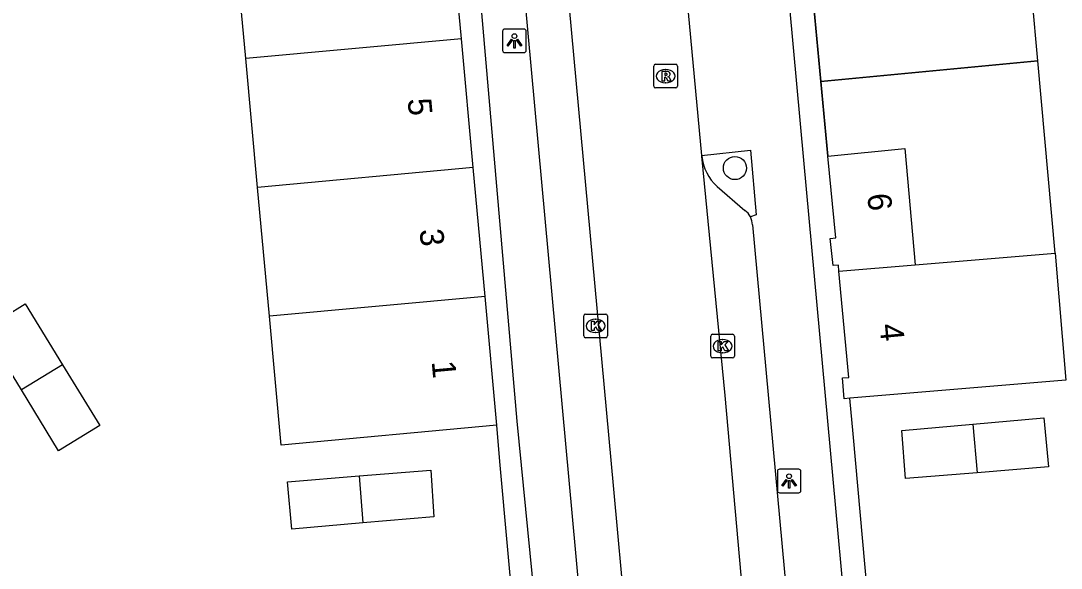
# Model space of a CAD drawing. Extents: x 160379 to 161131, y 383940 to 384849.
# Drawn here: x 160578.08 to 160622.08, y 384516.19 to 384539.34 of the extents above; entities that cross this region are included whole.
import ezdxf

# ---------------------------------------------------------------- set-up
doc = ezdxf.new("R2010")
doc.units = 0
for name, color, linetype in [('IMGEO_Boom', 7, 'Continuous'), ('IMGEO_Erf', 7, 'Continuous'), ('IMGEO_Kolk', 7, 'Continuous'), ('IMGEO_Lichtpunt', 7, 'Continuous'), ('IMGEO_Pand', 7, 'Continuous'), ('IMGEO_Pand_nummerreeks', 7, 'Continuous'), ('IMGEO_Pand_overbouw', 7, 'Continuous'), ('IMGEO_Parkeervlak_open', 7, 'Continuous'), ('IMGEO_Rijbaan_lokaal_open', 7, 'Continuous'), ('IMGEO_Rioolput', 7, 'Continuous'), ('IMGEO_Voetpad_open', 7, 'Continuous')]:
    doc.layers.add(name, color=color, linetype=linetype)

msp = doc.modelspace()

# ---------------------------------------------------------------- linework, layer by layer
at = {"layer": 'IMGEO_Boom'}
msp.add_circle((160608.283, 384533.113), 0.489, dxfattribs=at)
at = {"layer": 'IMGEO_Erf'}
for points in [[(160612.221, 384533.608), (160611.92, 384536.772), (160611.62, 384539.935)], [(160614.292, 384510.718), (160613.279, 384521.869), (160613.146, 384523.374)], [(160599.373, 384509.341), (160598.334, 384520.705), (160598.213, 384522.234)]]:
    msp.add_lwpolyline(points, dxfattribs=at)
at = {"layer": 'IMGEO_Kolk'}
for p, q in [((160601.89, 384526.009), (160601.89, 384526.861)), ((160601.965, 384526.935), (160602.817, 384526.935)), ((160602.378, 384526.715), (160602.403, 384526.715)), ((160602.891, 384526.861), (160602.891, 384526.009)), ((160602.817, 384525.935), (160601.965, 384525.935)), ((160602.401, 384526.155), (160602.376, 384526.155)), ((160607.261, 384525.156), (160607.261, 384526.008)), ((160607.336, 384526.082), (160608.188, 384526.082)), ((160607.749, 384525.862), (160607.774, 384525.862)), ((160608.262, 384526.008), (160608.262, 384525.156)), ((160607.772, 384525.302), (160607.747, 384525.302)), ((160608.188, 384525.082), (160607.336, 384525.082))]:
    msp.add_line(p, q, dxfattribs=at)
for points in [[(160601.89, 384526.009), (160601.89, 384526.861)], [(160601.965, 384526.935), (160602.817, 384526.935)], [(160602.211, 384526.635), (160602.334, 384526.635), (160602.334, 384526.484), (160602.464, 384526.635), (160602.628, 384526.635), (160602.482, 384526.484), (160602.635, 384526.235), (160602.483, 384526.235), (160602.398, 384526.399), (160602.334, 384526.332), (160602.334, 384526.235), (160602.211, 384526.235), (160602.211, 384526.635)], [(160602.891, 384526.861), (160602.891, 384526.009)], [(160602.817, 384525.935), (160601.965, 384525.935)], [(160607.261, 384525.156), (160607.261, 384526.008)], [(160607.336, 384526.082), (160608.188, 384526.082)], [(160607.582, 384525.782), (160607.705, 384525.782), (160607.705, 384525.631), (160607.835, 384525.782), (160607.999, 384525.782), (160607.853, 384525.631), (160608.006, 384525.382), (160607.854, 384525.382), (160607.769, 384525.546), (160607.705, 384525.479), (160607.705, 384525.382), (160607.582, 384525.382), (160607.582, 384525.782)], [(160608.262, 384526.008), (160608.262, 384525.156)], [(160608.188, 384525.082), (160607.336, 384525.082)]]:
    msp.add_lwpolyline(points, dxfattribs=at)
for centre, start, end in [((160601.967, 384526.859), 91.552, 178.448), ((160601.967, 384526.859), 91.552, 178.448), ((160602.815, 384526.859), 1.552, 88.448), ((160602.815, 384526.859), 1.552, 88.448), ((160601.967, 384526.011), 181.552, 268.448), ((160601.967, 384526.011), 181.552, 268.448), ((160602.815, 384526.011), 271.552, 358.448), ((160602.815, 384526.011), 271.552, 358.448), ((160607.338, 384526.006), 91.552, 178.448), ((160607.338, 384526.006), 91.552, 178.448), ((160608.186, 384526.006), 1.552, 88.448), ((160608.186, 384526.006), 1.552, 88.448), ((160607.338, 384525.158), 181.552, 268.448), ((160607.338, 384525.158), 181.552, 268.448), ((160608.186, 384525.158), 271.552, 358.448), ((160608.186, 384525.158), 271.552, 358.448)]:
    msp.add_arc(centre, 0.0765, start, end, dxfattribs=at)
for centre, major_axis, ratio, start_param, end_param in [((160602.377, 384526.435), (-0.387, 0.002), 0.722429, 4.712389, 7.853982), ((160602.402, 384526.435), (-0.39, 0.002), 0.717154, 1.570796, 4.712389), ((160607.748, 384525.582), (-0.387, 0.002), 0.722429, 4.712389, 7.853982), ((160607.773, 384525.582), (-0.39, 0.002), 0.717154, 1.570796, 4.712389)]:
    msp.add_ellipse(centre, major_axis=major_axis, ratio=ratio, start_param=start_param, end_param=end_param, dxfattribs=at)
at = {"layer": 'IMGEO_Lichtpunt'}
for p, q in [((160599.362, 384538.99), (160598.554, 384538.99)), ((160599.362, 384538.99), (160598.554, 384538.99)), ((160598.46, 384538.895), (160598.46, 384538.088)), ((160598.46, 384538.895), (160598.46, 384538.088)), ((160599.456, 384538.088), (160599.456, 384538.895)), ((160599.456, 384538.088), (160599.456, 384538.895)), ((160598.554, 384537.994), (160599.362, 384537.994)), ((160598.554, 384537.994), (160599.362, 384537.994)), ((160610.079, 384520.28), (160610.079, 384519.473)), ((160610.079, 384520.28), (160610.079, 384519.473)), ((160610.981, 384520.375), (160610.173, 384520.375)), ((160610.981, 384520.375), (160610.173, 384520.375)), ((160611.075, 384519.473), (160611.075, 384520.28)), ((160611.075, 384519.473), (160611.075, 384520.28)), ((160610.173, 384519.379), (160610.981, 384519.379)), ((160610.173, 384519.379), (160610.981, 384519.379))]:
    msp.add_line(p, q, dxfattribs=at)
for points in [[(160598.834, 384538.559), (160598.873, 384538.531), (160598.685, 384538.269), (160598.647, 384538.296), (160598.834, 384538.559)], [(160598.936, 384538.511), (160598.983, 384538.511), (160598.983, 384538.189), (160598.936, 384538.189), (160598.936, 384538.511)], [(160599.046, 384538.531), (160599.084, 384538.558), (160599.271, 384538.296), (160599.232, 384538.268), (160599.046, 384538.531)], [(160610.453, 384519.944), (160610.492, 384519.916), (160610.304, 384519.654), (160610.266, 384519.681), (160610.453, 384519.944)], [(160610.555, 384519.896), (160610.602, 384519.896), (160610.602, 384519.574), (160610.555, 384519.574), (160610.555, 384519.896)], [(160610.665, 384519.916), (160610.703, 384519.943), (160610.89, 384519.681), (160610.851, 384519.653), (160610.665, 384519.916)]]:
    msp.add_lwpolyline(points, dxfattribs=at)
for centre in [(160598.959, 384538.693), (160610.578, 384520.078)]:
    msp.add_circle(centre, 0.0994, dxfattribs=at)
for centre, start, end in [((160598.554, 384538.895), 90, 180), ((160598.554, 384538.895), 90, 180), ((160599.362, 384538.895), 0, 90), ((160599.362, 384538.895), 0, 90), ((160598.554, 384538.088), 180, 270), ((160598.554, 384538.088), 180, 270), ((160599.362, 384538.088), 270, 0), ((160599.362, 384538.088), 270, 360), ((160610.173, 384520.28), 90, 180), ((160610.173, 384520.28), 90, 180), ((160610.981, 384520.28), 0, 90), ((160610.981, 384520.28), 0, 90), ((160610.173, 384519.473), 180, 270), ((160610.173, 384519.473), 180, 270), ((160610.981, 384519.473), 270, 0), ((160610.981, 384519.473), 270, 360)]:
    msp.add_arc(centre, 0.0946, start, end, dxfattribs=at)
at = {"layer": 'IMGEO_Pand'}
for points in [[(160596.713, 384538.576), (160596.213, 384544.024)], [(160587.591, 384537.739), (160587.092, 384543.187)], [(160596.713, 384538.576), (160587.591, 384537.739)], [(160597.213, 384533.129), (160596.713, 384538.576)], [(160588.091, 384532.292), (160587.591, 384537.739)], [(160612.221, 384533.608), (160615.464, 384533.937), (160615.911, 384529.024)], [(160612.683, 384528.754), (160612.659, 384529.007), (160612.434, 384528.987), (160612.316, 384530.139), (160612.553, 384530.156), (160612.221, 384533.608)], [(160597.213, 384533.129), (160588.091, 384532.292)], [(160597.713, 384527.681), (160597.213, 384533.129)], [(160588.591, 384526.844), (160588.091, 384532.292)], [(160615.911, 384529.024), (160621.83, 384529.519), (160622.28, 384524.138), (160613.146, 384523.374)], [(160612.683, 384528.754), (160615.911, 384529.024)], [(160613.146, 384523.374), (160612.903, 384523.354), (160612.829, 384524.234), (160613.101, 384524.25), (160612.683, 384528.754)], [(160597.713, 384527.681), (160588.591, 384526.844)], [(160598.213, 384522.234), (160597.713, 384527.681)], [(160578.103, 384523.725), (160576.527, 384526.303), (160578.259, 384527.37), (160579.842, 384524.788)], [(160598.213, 384522.234), (160589.091, 384521.397), (160588.591, 384526.844)], [(160579.842, 384524.788), (160581.415, 384522.224), (160579.678, 384521.147), (160578.103, 384523.725)], [(160579.842, 384524.788), (160578.103, 384523.725)], [(160618.532, 384520.225), (160615.5, 384519.98), (160615.34, 384522.01), (160618.347, 384522.282)], [(160618.347, 384522.282), (160621.353, 384522.553), (160621.547, 384520.468), (160618.532, 384520.225)], [(160618.347, 384522.282), (160618.532, 384520.225)], [(160592.551, 384518.101), (160589.54, 384517.835), (160589.358, 384519.839), (160592.387, 384520.09)], [(160592.387, 384520.09), (160595.415, 384520.34), (160595.544, 384518.366), (160592.551, 384518.101)], [(160592.387, 384520.09), (160592.551, 384518.101)]]:
    msp.add_lwpolyline(points, dxfattribs=at)
at = {"layer": 'IMGEO_Pand_overbouw'}
for points in [[(160611.92, 384536.772), (160621.095, 384537.643), (160620.374, 384545.619), (160614.454, 384545.127), (160614.863, 384540.204), (160611.62, 384539.935)], [(160621.095, 384537.643), (160611.92, 384536.772), (160612.221, 384533.608), (160615.464, 384533.937), (160615.911, 384529.024), (160621.83, 384529.519)]]:
    msp.add_lwpolyline(points, close=True, dxfattribs=at)
at = {"layer": 'IMGEO_Parkeervlak_open'}
msp.add_lwpolyline([(160607.532, 384532.335), (160608.708, 384531.323)], dxfattribs=at)
for centre, radius, start, end in [((160608.915, 384533.847), 2.049, 186.5025, 227.5549), ((160608.226, 384530.687), 0.798, 26.9594, 52.8161)]:
    msp.add_arc(centre, radius, start, end, dxfattribs=at)
at = {"layer": 'IMGEO_Rijbaan_lokaal_open'}
for points in [[(160604.629, 384503.073), (160604.636, 384503.37), (160603.161, 384519.524), (160601.069, 384542.207), (160600.825, 384545.276)], [(160606.312, 384539.69), (160606.876, 384533.648)], [(160606.876, 384533.648), (160606.879, 384533.615)], [(160609.643, 384503.536), (160607.869, 384523.492), (160606.879, 384533.615)]]:
    msp.add_lwpolyline(points, dxfattribs=at)
at = {"layer": 'IMGEO_Rioolput'}
for p, q in [((160604.852, 384536.574), (160604.852, 384537.426)), ((160604.927, 384537.5), (160605.779, 384537.5)), ((160605.34, 384537.28), (160605.365, 384537.28)), ((160605.853, 384537.426), (160605.853, 384536.574)), ((160605.363, 384536.72), (160605.338, 384536.72)), ((160605.779, 384536.5), (160604.927, 384536.5))]:
    msp.add_line(p, q, dxfattribs=at)
for points in [[(160604.852, 384536.574), (160604.852, 384537.426)], [(160604.927, 384537.5), (160605.779, 384537.5)], [(160605.441, 384537.198), (160605.189, 384537.2), (160605.189, 384536.8)], [(160605.853, 384537.426), (160605.853, 384536.574)], [(160605.189, 384536.8), (160605.313, 384536.8), (160605.313, 384536.962), (160605.324, 384536.962)], [(160605.367, 384537.119), (160605.313, 384537.119), (160605.313, 384537.038)], [(160605.313, 384537.038), (160605.365, 384537.038)], [(160605.371, 384536.933), (160605.442, 384536.8), (160605.582, 384536.8), (160605.517, 384536.926)], [(160605.779, 384536.5), (160604.927, 384536.5)]]:
    msp.add_lwpolyline(points, dxfattribs=at)
for centre, radius, start, end in [((160604.929, 384537.424), 0.0765, 91.552, 178.448), ((160604.929, 384537.424), 0.0765, 91.552, 178.448), ((160605.44, 384537.088), 0.109, 350.3612, 89.416), ((160605.777, 384537.424), 0.0765, 1.552, 88.448), ((160605.777, 384537.424), 0.0765, 1.552, 88.448), ((160605.323, 384536.909), 0.0533, 26.0293, 88.6989), ((160605.349, 384537.227), 0.19, 274.7715, 282.9687), ((160605.373, 384537.023), 0.0964, 77.0061, 93.1865), ((160605.387, 384537.08), 0.0378, 276.6634, 79.6772), ((160605.438, 384537.088), 0.112, 277.5842, 350.9817), ((160605.422, 384536.873), 0.108, 29.5134, 73.7905), ((160604.929, 384536.576), 0.0765, 181.552, 268.448), ((160604.929, 384536.576), 0.0765, 181.552, 268.448), ((160605.777, 384536.576), 0.0765, 271.552, 358.448), ((160605.777, 384536.576), 0.0765, 271.552, 358.448)]:
    msp.add_arc(centre, radius, start, end, dxfattribs=at)
for centre, major_axis, ratio, start_param, end_param in [((160605.339, 384537), (-0.387, 0.002), 0.722429, 4.712389, 7.853982), ((160605.364, 384537), (-0.39, 0.002), 0.717154, 1.570796, 4.712389)]:
    msp.add_ellipse(centre, major_axis=major_axis, ratio=ratio, start_param=start_param, end_param=end_param, dxfattribs=at)
at = {"layer": 'IMGEO_Voetpad_open'}
for points in [[(160601.299, 384499.323), (160600.989, 384502.935), (160599.078, 384522.405), (160597.158, 384544.586), (160596.904, 384547.52), (160547.519, 384605.522), (160544.872, 384608.601), (160534.548, 384620.664)], [(160614.226, 384500.488), (160611.199, 384533.452), (160609.42, 384552.826), (160588.469, 384577.392), (160578.674, 384588.862)], [(160599.222, 384542.055), (160602.278, 384508.847), (160602.491, 384506.156)], [(160606.876, 384533.648), (160608.938, 384533.866), (160609.189, 384531.132), (160608.937, 384531.049)], [(160609.027, 384530.708), (160610.563, 384514.031)]]:
    msp.add_lwpolyline(points, dxfattribs=at)
msp.add_arc((160608.221, 384530.678), 0.806, 2.1519, 27.418, dxfattribs=at)

# ---------------------------------------------------------------- texts
at = {"layer": 'IMGEO_Pand_nummerreeks'}
for s, rotation, p in [('5', 275.2424, (160594.437, 384536.029)), ('6', 275.4945, (160613.882, 384532.001)), ('3', 275.2424, (160594.944, 384530.504)), ('4', 275.3111, (160614.399, 384526.492)), ('1', 275.2424, (160595.456, 384524.927))]:
    msp.add_text(s, height=1, rotation=rotation, dxfattribs=at).set_placement(p)

doc.saveas('drawing.dxf')
